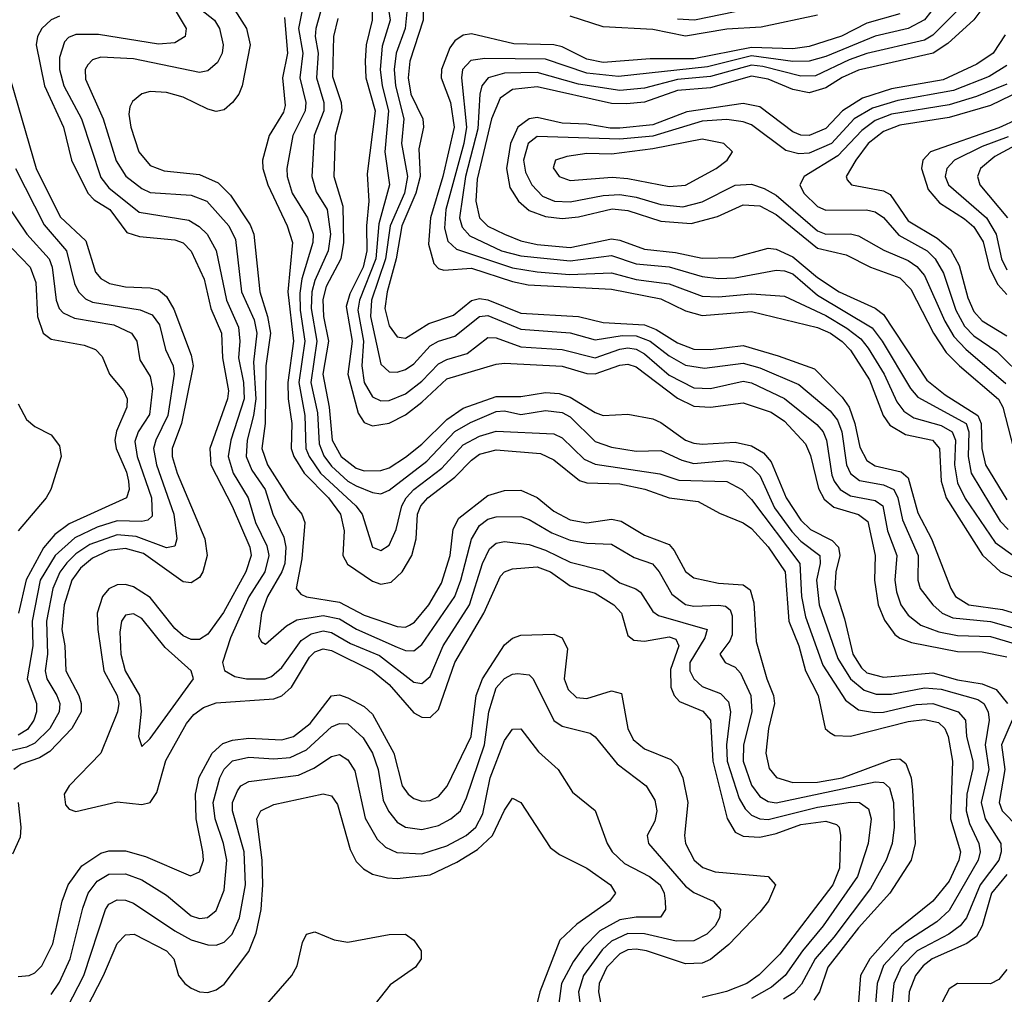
# Model space of a CAD drawing. Header units: inches. Extents: x 990535 to 1117859, y 769386 to 892122.
# Tile 735 of 1056: x 1063653 to 1066044, y 845364 to 847731. Entities that reach past the tile are written whole.
import ezdxf

# ---------------------------------------------------------------- set-up
doc = ezdxf.new("R2010")
doc.units = ezdxf.units.IN
doc.header["$MEASUREMENT"] = 0
doc.layers.add('B0864', color=7, linetype='Continuous')

msp = doc.modelspace()

# ---------------------------------------------------------------- linework, layer by layer
at = {"layer": 'B0864', "color": 5}
for points, elevation in [([(1064537.1, 847830), (1064552.5, 847730), (1064533.3, 847666.7), (1064528.3, 847610), (1064533.3, 847570), (1064548.7, 847510), (1064540.2, 847410), (1064550.9, 847330), (1064525.1, 847234.9), (1064517.6, 847150), (1064478.1, 847050), (1064474.6, 847025.4), (1064488.2, 846950), (1064484, 846890), (1064489.8, 846850), (1064510, 846815.3), (1064530, 846805.6), (1064550, 846806.3), (1064590, 846822.1), (1064630, 846853.5), (1064670, 846895.1), (1064690, 846905.9), (1064739.5, 846920.5), (1064790, 846959.5), (1064810, 846958.3), (1064870, 846936.9), (1064970, 846930), (1065050, 846909.6), (1065110, 846930.9), (1065130, 846934.3), (1065150, 846931.2), (1065170, 846919.8), (1065230, 846867.5), (1065290, 846837.2), (1065330, 846835.4), (1065410, 846853.3), (1065430, 846848.8), (1065510, 846811.4), (1065588.2, 846748.2), (1065603.7, 846730), (1065611.8, 846710), (1065625.2, 846625.2), (1065630.3, 846610), (1065645.1, 846590), (1065670, 846574.7), (1065730, 846563.3), (1065748.7, 846550), (1065759.8, 846490), (1065782.7, 846430), (1065778.1, 846370), (1065781.5, 846341.5), (1065792.4, 846310), (1065810, 846285.2), (1065840.7, 846260.7), (1065884.6, 846244.6), (1065930, 846235.7), (1066010, 846233.4), (1066089.5, 846209.5)], 2940), ([(1065896.2, 847790), (1065849.5, 847730.5), (1065810.2, 847709.8), (1065730, 847691.1), (1065610, 847642), (1065569.9, 847630.1), (1065530.2, 847629.8), (1065430, 847643.4), (1065323.4, 847616.6), (1065107.2, 847592.8), (1065030, 847601.1), (1064930, 847635.3), (1064782.9, 847637.1), (1064748.2, 847631.8), (1064728, 847610), (1064726, 847590), (1064738.4, 847470), (1064731.5, 847430), (1064688.1, 847270), (1064684.5, 847224.5), (1064693, 847193), (1064713.6, 847173.6), (1064850, 847128.7), (1064910, 847118.5), (1064987.7, 847112.3), (1065090, 847116.6), (1065150, 847100.1), (1065229.7, 847089.7), (1065310, 847059.4), (1065350, 847058.3), (1065430, 847065.2), (1065510, 847059.4), (1065610, 847012.4), (1065661.7, 846981.7), (1065695.7, 846955.7), (1065713.4, 846933.4), (1065752, 846870), (1065782.9, 846802.9), (1065799.9, 846779.9), (1065823.9, 846763.9), (1065890, 846745.3), (1065917.1, 846730), (1065925, 846710), (1065922.6, 846650), (1065930, 846606.2), (1065948.3, 846568.3), (1066021.1, 846461.1), (1066070, 846426.8)], 3040), ([(1064070, 847774.5), (1064126.3, 847730), (1064138.7, 847710), (1064147.4, 847670), (1064144.9, 847650), (1064133.3, 847626.7), (1064110, 847607.2), (1064090, 847602.4), (1063930, 847635.9), (1063850, 847640.3), (1063830, 847633.7), (1063818.5, 847621.5), (1063812.4, 847610), (1063813.2, 847586.8), (1063856.3, 847490), (1063888, 847388), (1063910.9, 847350.9), (1063950, 847321), (1063970, 847311.5), (1064070, 847304.9), (1064107.3, 847290), (1064161.1, 847230), (1064177.4, 847197.4), (1064192.1, 847070), (1064222.4, 847002.4), (1064229.4, 846970), (1064220.8, 846899.2), (1064226.5, 846810), (1064221.2, 846770), (1064205.3, 846710), (1064203.5, 846670), (1064217.3, 846637.3), (1064249.3, 846590), (1064268.1, 846530), (1064294.5, 846474.5), (1064299.5, 846450), (1064296.7, 846410), (1064289.9, 846390.1), (1064255, 846330), (1064240.7, 846290), (1064232.8, 846232.8), (1064240.3, 846220.3), (1064250, 846214.2), (1064300.9, 846259.1), (1064326.5, 846273.5), (1064390, 846284.1), (1064430, 846276), (1064470.9, 846250.9), (1064570, 846207.5), (1064590, 846199.2), (1064610, 846198.6), (1064630, 846213.3), (1064709.7, 846330), (1064724.6, 846370), (1064750.5, 846469.5), (1064770, 846503), (1064790, 846517.9), (1064810, 846524), (1064870, 846524.1), (1064890, 846517.4), (1064944.9, 846484.9), (1064990, 846467), (1065030, 846459.4), (1065090, 846457.5), (1065144.8, 846424.8), (1065189.2, 846409.2), (1065206, 846390), (1065236.2, 846336.2), (1065270, 846311), (1065290, 846307.1), (1065350, 846309), (1065366.5, 846306.5), (1065377.9, 846297.9), (1065383.3, 846283.3), (1065382.7, 846237.3), (1065377.3, 846222.7), (1065352.8, 846190), (1065366, 846170), (1065390, 846158.5), (1065403.6, 846143.6), (1065428.1, 846090), (1065430.6, 846050), (1065410.3, 845970), (1065409.6, 845930.4), (1065430, 845871.6), (1065450, 845844.4), (1065470, 845832.2), (1065490, 845829.1), (1065730, 845880.3), (1065750, 845878.8), (1065765.1, 845865.1), (1065774.5, 845830), (1065776.3, 845770), (1065771.7, 845730), (1065757, 845690), (1065719.1, 845620.9), (1065630, 845502.5), (1065584.7, 845450), (1065551.6, 845388.4), (1065532.3, 845367.7), (1065507.5, 845352.5)], 2760), ([(1064170, 847763.1), (1064203.7, 847710), (1064213.2, 847670), (1064193.2, 847570), (1064185, 847550), (1064169.6, 847530), (1064150, 847511.8), (1064130, 847508.3), (1064110, 847513.5), (1064050, 847542.7), (1064010, 847554.1), (1063970, 847557), (1063950, 847550.7), (1063927.4, 847532.6), (1063920.9, 847519.1), (1063918.4, 847501.6), (1063923.2, 847470), (1063942.9, 847410), (1063970, 847376.9), (1064003.8, 847363.8), (1064090, 847355.2), (1064135.1, 847335.1), (1064164.8, 847304.8), (1064212.5, 847232.5), (1064221.8, 847210), (1064236.2, 847070), (1064255.3, 847010), (1064262.2, 846970), (1064250.7, 846890), (1064249.6, 846750.4), (1064241.4, 846690), (1064254.8, 846650), (1064307.7, 846567.7), (1064338.5, 846530), (1064345.6, 846510), (1064338.1, 846421.9), (1064324.9, 846350), (1064335.7, 846335.7), (1064349.3, 846329.3), (1064430, 846316.8), (1064490, 846284.5), (1064570, 846257.1), (1064590, 846256.1), (1064599.6, 846260.4), (1064612, 846268), (1064646.8, 846310), (1064677.6, 846362.4), (1064698.6, 846430), (1064706, 846494), (1064719.2, 846520.8), (1064790, 846575.4), (1064830, 846587.9), (1064870, 846588.5), (1064910, 846570.7), (1064950, 846537.3), (1064990, 846516.6), (1065030, 846509.1), (1065090, 846517.6), (1065113.3, 846513.3), (1065170, 846479.2), (1065230, 846456.7), (1065242.3, 846442.3), (1065270, 846390.7), (1065290, 846375.9), (1065350, 846362.3), (1065410, 846358.5), (1065426.4, 846346.4), (1065435.2, 846315.2), (1065441.2, 846221.2), (1065467.2, 846130), (1065483.5, 846090), (1065485.4, 846070), (1065471.1, 846010), (1065464.4, 845950), (1065472.7, 845912.7), (1065490.4, 845890.4), (1065530, 845878.5), (1065590, 845879.1), (1065650.1, 845890.1), (1065770, 845934.7), (1065790, 845935.8), (1065804.4, 845924.4), (1065817.5, 845890), (1065820.5, 845860.5), (1065827, 845730), (1065817.5, 845690), (1065765.4, 845610), (1065690, 845525.2), (1065615.3, 845430), (1065594.8, 845370), (1065581, 845350)], 2780), ([(1064633.3, 847770), (1064632.5, 847730), (1064600.4, 847630), (1064596.3, 847590), (1064603.2, 847550), (1064631.9, 847490), (1064633.6, 847470), (1064622.7, 847417.3), (1064625.4, 847350), (1064615, 847310), (1064581.3, 847230), (1064567.7, 847150), (1064545.2, 847070), (1064539.5, 847030), (1064550, 846987.9), (1064570, 846960.6), (1064579.1, 846959.1), (1064590, 846957.7), (1064646.7, 846993.3), (1064706.4, 847013.6), (1064750, 847048.8), (1064770, 847054.2), (1064790, 847050.7), (1064870, 847018.3), (1065010, 847010.4), (1065070, 846995.7), (1065170, 846989.9), (1065198.8, 846978.8), (1065250, 846946.1), (1065290, 846931.1), (1065330, 846930), (1065410, 846939.7), (1065494.9, 846914.9), (1065582.7, 846882.7), (1065650, 846814.2), (1065666.6, 846790), (1065680.5, 846750), (1065692.7, 846692.7), (1065710, 846660.3), (1065730, 846647.6), (1065792.9, 846632.9), (1065810, 846618.3), (1065833.6, 846533.6), (1065866.9, 846470), (1065913.5, 846350), (1065925.3, 846330), (1065957.4, 846310), (1066039, 846299), (1066110, 846276.8)], 2980), ([(1063750, 847739.3), (1063729.7, 847730.3), (1063707.2, 847710), (1063697, 847690), (1063693.7, 847670), (1063713.8, 847570), (1063759.6, 847470), (1063778.8, 847390), (1063818.8, 847310), (1063833.9, 847293.9), (1063872.3, 847270), (1063913.8, 847213.8), (1063944.5, 847204.5), (1064030, 847196.6), (1064050, 847188.8), (1064070, 847168.9), (1064101, 847101), (1064117.6, 847030), (1064143.1, 846970), (1064146.1, 846910), (1064159.9, 846830), (1064158.2, 846810), (1064115.1, 846690), (1064117.2, 846650), (1064169.2, 846549.2), (1064212.2, 846450), (1064215.2, 846430), (1064202.1, 846390), (1064148.3, 846291.7), (1064110, 846238.9), (1064090, 846225.7), (1064070, 846225.6), (1064050, 846234.5), (1064030, 846252.6), (1063970, 846327.6), (1063930, 846353.6), (1063910, 846359.2), (1063890, 846358.2), (1063870, 846348.6), (1063854.6, 846330), (1063841.1, 846290), (1063842.7, 846250), (1063857.8, 846150), (1063890.1, 846090), (1063894.1, 846070), (1063891.1, 846050), (1063850, 845950), (1063773.3, 845870), (1063761.6, 845850), (1063764.3, 845824.3), (1063773.4, 845813.4), (1063790, 845808.3), (1063890, 845831.4), (1063950, 845824.7), (1063970, 845829.6), (1063986.1, 845853.9), (1064007.8, 845932.2), (1064058.5, 846021.5), (1064076.1, 846043.9), (1064099.4, 846060.6), (1064130, 846072.3), (1064270, 846081.4), (1064290, 846088.9), (1064313.4, 846110), (1064357.3, 846182.7), (1064370, 846195.5), (1064390, 846203), (1064410, 846198.7), (1064510, 846149.6), (1064550, 846116.2), (1064610, 846047.9), (1064630, 846036.9), (1064650, 846036), (1064670, 846055.6), (1064709.7, 846170), (1064780.3, 846290), (1064820.4, 846379.6), (1064830, 846390.1), (1064850, 846397.6), (1064910, 846402.1), (1064941.7, 846390), (1064990, 846355.9), (1065050, 846338.3), (1065095.5, 846310), (1065114.1, 846290), (1065130, 846235.5), (1065144.5, 846224.5), (1065170, 846221.8), (1065230, 846232), (1065246.2, 846226.2), (1065253.5, 846210), (1065233, 846153), (1065234, 846110), (1065241.8, 846090), (1065255.4, 846075.4), (1065311.8, 846051.8), (1065330.2, 846030.2), (1065336.1, 845930), (1065370.9, 845790.9), (1065390, 845757.8), (1065410, 845748.1), (1065450, 845746), (1065490, 845754.8), (1065550, 845776.2), (1065610, 845784.6), (1065636.4, 845776.4), (1065642.6, 845770), (1065645.7, 845750), (1065643.8, 845670), (1065627.3, 845630), (1065498.6, 845461.4), (1065448.3, 845411.7), (1065418.3, 845390), (1065369.4, 845370.6), (1065310, 845356.3)], 2720), ([(1064033.6, 847750), (1064057.4, 847710), (1064055.3, 847690), (1064030, 847674.5), (1063990, 847671.8), (1063844.8, 847695.2), (1063790, 847694.9), (1063772.1, 847687.9), (1063762.4, 847677.6), (1063750, 847639.3), (1063750.3, 847610), (1063760.8, 847570), (1063803.2, 847490), (1063850, 847347.4), (1063870, 847322.5), (1063943.6, 847263.6), (1064064.1, 847244.1), (1064088.9, 847228.9), (1064108.3, 847210), (1064130.7, 847170.7), (1064155.7, 847050), (1064184.5, 846984.5), (1064188.1, 846950), (1064184.2, 846910), (1064196.6, 846850), (1064198.6, 846810), (1064165.8, 846710), (1064159.2, 846670), (1064171.8, 846630), (1064208.1, 846570), (1064225.7, 846510), (1064253.6, 846453.6), (1064258.3, 846430), (1064248.3, 846390), (1064210, 846329.5), (1064165.3, 846230), (1064146.1, 846170), (1064150.6, 846150.6), (1064176, 846136), (1064203.8, 846130), (1064249.4, 846130), (1064264.5, 846135.5), (1064290, 846157.8), (1064336.7, 846223.3), (1064360.8, 846239.2), (1064390, 846246.4), (1064410, 846242.8), (1064456.1, 846216.1), (1064526.7, 846186.7), (1064610, 846122.4), (1064630, 846118.6), (1064650, 846135.6), (1064681.3, 846210), (1064745.6, 846310), (1064776.5, 846410), (1064793.8, 846446.2), (1064810, 846459.9), (1064830, 846463.8), (1064890, 846456.6), (1064930, 846442.8), (1064990, 846413.4), (1065070, 846393.7), (1065110, 846363.4), (1065149.2, 846349.2), (1065160.6, 846340.6), (1065190, 846294.1), (1065203.9, 846283.9), (1065322.2, 846250), (1065316.5, 846230), (1065280.5, 846170), (1065280.6, 846150), (1065290.1, 846130), (1065310, 846111.6), (1065354.6, 846094.6), (1065374, 846074), (1065378.7, 846050), (1065369.3, 845970), (1065371, 845930), (1065400, 845840), (1065414.4, 845814.4), (1065430, 845799.3), (1065450, 845790.3), (1065470, 845788.3), (1065590, 845818.2), (1065670.6, 845830.6), (1065692.3, 845830), (1065714.2, 845814.2), (1065720.1, 845790), (1065713.2, 845730), (1065687.6, 845650), (1065603.5, 845530), (1065553.4, 845470), (1065511.8, 845410), (1065478.8, 845381.2), (1065430, 845354)], 2740), ([(1064296.3, 847736.3), (1064303.9, 847650), (1064291.7, 847590), (1064297.7, 847522.3), (1064293.8, 847506.2), (1064259.3, 847450), (1064242.6, 847390), (1064243.7, 847370), (1064255.9, 847330), (1064302.8, 847230), (1064315.8, 847190), (1064304.5, 847070), (1064318.3, 846950), (1064304.5, 846850), (1064304.9, 846810), (1064314.2, 846750), (1064312.5, 846690), (1064318.7, 846670), (1064344.2, 846630), (1064402.7, 846570), (1064431.8, 846530), (1064441.3, 846490), (1064438.2, 846430), (1064448.8, 846408.8), (1064510, 846367.1), (1064530, 846360.5), (1064555, 846365), (1064582.2, 846390), (1064605.2, 846430), (1064615.8, 846470), (1064619.2, 846530), (1064627.1, 846550), (1064644.1, 846570), (1064710, 846620.4), (1064750, 846661.3), (1064770, 846675.6), (1064810, 846686.5), (1064917.5, 846677.5), (1064950, 846662.4), (1065012.1, 846612.1), (1065030, 846606.4), (1065110, 846604), (1065170.7, 846590.7), (1065230, 846569.8), (1065300.7, 846560.7), (1065352.2, 846532.2), (1065410, 846509.1), (1065430, 846495), (1065470, 846450.7), (1065511.5, 846390), (1065520.2, 846270), (1065544.9, 846210), (1065560.8, 846150), (1065591.4, 846090), (1065609.1, 846010), (1065619.8, 845999.8), (1065632.4, 845992.4), (1065670, 845991), (1065810, 846026.9), (1065850, 846031.3), (1065883.8, 846023.8), (1065899.3, 846010), (1065907.1, 845990), (1065917.8, 845930), (1065913, 845790), (1065937.1, 845710), (1065933.4, 845690), (1065910, 845639), (1065870, 845589.9), (1065770, 845509.7), (1065717.3, 845450), (1065694.5, 845410), (1065690, 845345.8)], 2820), ([(1064338.7, 847750), (1064330.6, 847710), (1064340.6, 847650), (1064333.4, 847590), (1064348.1, 847530), (1064346.5, 847510), (1064316.2, 847450), (1064302.1, 847370), (1064303.1, 847350), (1064314.9, 847310), (1064351.7, 847250), (1064365.6, 847210), (1064365, 847190), (1064338.7, 847101.3), (1064333.3, 847066.7), (1064334.5, 847025.5), (1064345.7, 846950), (1064331.3, 846850), (1064345.2, 846770), (1064348.1, 846690), (1064356.1, 846670), (1064383.9, 846630), (1064469.8, 846550), (1064484.8, 846530), (1064510, 846450.2), (1064530, 846441.9), (1064550, 846455.2), (1064567.2, 846492.8), (1064581, 846550), (1064591.7, 846570), (1064609.9, 846590), (1064678.5, 846641.5), (1064730, 846698.7), (1064770, 846719.5), (1064810, 846731.4), (1064950, 846725.1), (1064970, 846715.7), (1065024, 846664), (1065050, 846651.3), (1065207.7, 846627.7), (1065253.1, 846613.1), (1065370, 846609.1), (1065406.6, 846590), (1065430, 846565.4), (1065547, 846410), (1065551.3, 846330), (1065561.1, 846281.1), (1065603.1, 846163.1), (1065658.3, 846078.3), (1065690, 846055.2), (1065728.5, 846048.5), (1065750, 846049.4), (1065830, 846067.8), (1065870, 846070.6), (1065931.6, 846050), (1065949.4, 846030), (1065952.2, 845990), (1065967.3, 845930), (1065967.5, 845912.5), (1065952.5, 845850), (1065951, 845810), (1065958.9, 845778.9), (1065981.7, 845730), (1065985.3, 845710), (1065980.5, 845690), (1065910, 845567.6), (1065879.7, 845540.3), (1065802.1, 845490), (1065750, 845434.2), (1065734.6, 845390), (1065729.8, 845330)], 2840), ([(1064383.8, 847750), (1064372, 847710), (1064370.7, 847690), (1064378.2, 847650), (1064373.9, 847590), (1064391.9, 847530), (1064391.8, 847510), (1064368.5, 847450), (1064362.4, 847350), (1064373.3, 847313.3), (1064400, 847270), (1064407.8, 847210), (1064402.2, 847170), (1064370, 847097.6), (1064362.4, 847070), (1064361, 847030), (1064374.5, 846950), (1064360, 846850), (1064376.2, 846776.2), (1064380.7, 846700.7), (1064392, 846672), (1064410, 846647), (1064450, 846610.5), (1064470, 846598.8), (1064510, 846582.6), (1064530, 846579.6), (1064550, 846588.3), (1064641.5, 846658.5), (1064710, 846730.7), (1064747.5, 846752.5), (1064810, 846779.2), (1064830, 846781.5), (1064870, 846772.5), (1064930, 846782.1), (1064970, 846777.2), (1064990, 846766.7), (1065050, 846707), (1065090, 846692.6), (1065150, 846683), (1065210, 846684.4), (1065260.9, 846660.9), (1065290, 846653.2), (1065370, 846660.6), (1065410, 846654.7), (1065430, 846644.5), (1065450, 846623.8), (1065485.9, 846545.9), (1065528.1, 846488.1), (1065550, 846464.5), (1065595.4, 846430), (1065597, 846410), (1065588, 846370), (1065594.4, 846310), (1065639.7, 846179.7), (1065670.3, 846130), (1065703.1, 846103.1), (1065732.6, 846092.6), (1065770, 846092.7), (1065850, 846108.3), (1065890, 846104.8), (1065979.7, 846079.7), (1065994.2, 846070), (1066004.6, 846050), (1066006.6, 846030), (1065996.9, 845970), (1066005.9, 845910), (1065987.6, 845830), (1065997.4, 845790), (1066035, 845730), (1066035.6, 845710), (1066030, 845690), (1065984.7, 845630), (1065951.7, 845550), (1065936.8, 845530), (1065908.9, 845510), (1065832.2, 845470), (1065793.2, 845430), (1065775.2, 845390), (1065767.6, 845310)], 2860), ([(1064509.4, 847750), (1064508.8, 847730), (1064494.4, 847670), (1064491.9, 847630), (1064493.7, 847590), (1064516.2, 847510), (1064496.7, 847356.7), (1064501.2, 847290), (1064495.2, 847230), (1064495.9, 847170), (1064487.4, 847130), (1064454.7, 847065.3), (1064445.6, 847034.4), (1064460.6, 846950), (1064450.2, 846870), (1064475.2, 846775.2), (1064490, 846752.6), (1064510, 846744.9), (1064550, 846751.4), (1064590, 846771), (1064630, 846801.8), (1064690, 846858.7), (1064810, 846894.6), (1064830, 846896.6), (1064970, 846889.3), (1065030, 846871.9), (1065050, 846870.6), (1065110, 846891.9), (1065130, 846894.2), (1065150, 846888.2), (1065250, 846812.2), (1065290, 846792.7), (1065330, 846789.8), (1065410, 846800.3), (1065477.7, 846777.7), (1065510, 846756.4), (1065560.8, 846700.8), (1065573, 846673), (1065592.4, 846592.4), (1065606.7, 846566.7), (1065630, 846547.3), (1065690, 846529), (1065712, 846512), (1065730.3, 846430), (1065728.6, 846370), (1065737.3, 846310), (1065752.7, 846272.7), (1065778, 846238), (1065790, 846228.9), (1065818.5, 846218.5), (1065930, 846196.7), (1065990, 846195.5), (1066050, 846183.7)], 2920), ([(1064592.9, 847750), (1064589.2, 847710), (1064567.4, 847650), (1064562.5, 847610), (1064565.4, 847570), (1064586.2, 847490), (1064579.9, 847430), (1064595, 847350), (1064587.8, 847310), (1064552.6, 847230), (1064541.5, 847150), (1064507.1, 847050), (1064505, 847010), (1064530, 846894.3), (1064550, 846876), (1064570, 846874.8), (1064590, 846881.3), (1064610, 846895.2), (1064650, 846939), (1064670, 846950.3), (1064710, 846962.3), (1064770, 847009.8), (1064790, 847012.8), (1064870, 846979.3), (1064990, 846970.9), (1065050, 846953.8), (1065116.1, 846963.9), (1065150, 846963.3), (1065184.3, 846950), (1065230, 846914.5), (1065270, 846892.4), (1065315.6, 846884.4), (1065410, 846896.7), (1065450, 846885.5), (1065545.2, 846845.2), (1065621, 846781), (1065638.7, 846758.7), (1065649.2, 846730), (1065660.9, 846650), (1065670, 846628.7), (1065691.7, 846611.7), (1065750, 846601.5), (1065775.5, 846590), (1065785.5, 846570), (1065796.3, 846516.3), (1065834.1, 846430), (1065833.9, 846370), (1065839.5, 846350), (1065869.7, 846310), (1065893, 846290), (1065918.7, 846278.7), (1066010, 846269.7), (1066090, 846246.5)], 2960), ([(1065790, 847745.1), (1065710, 847722.6), (1065648.7, 847691.3), (1065570, 847665.8), (1065530, 847660.5), (1065430, 847663.3), (1065290, 847636.2), (1065184, 847636), (1065070, 847627.1), (1065030, 847634.8), (1064970, 847665.3), (1064950, 847670), (1064852.8, 847672.8), (1064750, 847697), (1064730, 847693.7), (1064710, 847679.5), (1064697.4, 847662.6), (1064677, 847610), (1064676.9, 847590), (1064698.9, 847530), (1064708.1, 847470), (1064680.9, 847350), (1064650.9, 847250), (1064645.9, 847185.9), (1064658.8, 847138.8), (1064670, 847126.4), (1064683.1, 847123.1), (1064750, 847127.9), (1064850, 847094.8), (1064887.5, 847087.5), (1065090, 847076.7), (1065210, 847053.1), (1065270, 847024.1), (1065310, 847012.9), (1065430, 847022.3), (1065590, 846983.2), (1065621.6, 846970), (1065650, 846949.5), (1065670, 846928.7), (1065716.1, 846856.1), (1065749.8, 846770), (1065766, 846746), (1065803.4, 846723.4), (1065869.6, 846709.6), (1065886.6, 846690), (1065890.5, 846610.5), (1065902.5, 846570), (1065990.5, 846430.5), (1066034.5, 846390), (1066170, 846331.6)], 3020), ([(1065930, 847753), (1065870, 847693.1), (1065850, 847681.6), (1065710, 847648.8), (1065666.6, 847633.4), (1065585.6, 847594.4), (1065550, 847594.1), (1065457.7, 847617.7), (1065430, 847620.7), (1065330, 847592.7), (1065250, 847585.8), (1065170, 847564.9), (1065110, 847558.8), (1065010, 847574.5), (1064910, 847602.4), (1064830, 847600.8), (1064790.7, 847590), (1064774.9, 847570), (1064770.3, 847550), (1064765.9, 847465.9), (1064735.8, 847350), (1064721.4, 847250), (1064727.2, 847227.2), (1064746.1, 847206.1), (1064823.4, 847170), (1064870, 847157.7), (1064990, 847145.6), (1065090, 847158.4), (1065150, 847138.3), (1065230, 847130.8), (1065310, 847107.2), (1065350, 847102.8), (1065390, 847104), (1065490, 847122.8), (1065510, 847121.5), (1065530, 847113.5), (1065590, 847062.3), (1065722.5, 846982.5), (1065747.4, 846950), (1065815.7, 846835.7), (1065833.9, 846813.9), (1065950.7, 846750.7), (1065957.6, 846730), (1065956.2, 846670), (1065963.1, 846630), (1066033.3, 846513.3), (1066053.3, 846493.3)], 3060), ([(1065986.6, 847753.4), (1065969.7, 847730.3), (1065906.7, 847673.3), (1065870.6, 847649.4), (1065690, 847608.4), (1065650, 847590.7), (1065610, 847565.8), (1065570, 847553.4), (1065530, 847561.5), (1065470, 847586.5), (1065430, 847593.5), (1065330, 847565.9), (1065250, 847559.2), (1065170, 847531), (1065126.8, 847526.8), (1065090, 847527.1), (1064910, 847567.7), (1064850, 847561.9), (1064819.9, 847540.1), (1064798.8, 847490), (1064763.9, 847343.9), (1064761.1, 847290), (1064770, 847249.7), (1064789.9, 847229.9), (1064830.6, 847210), (1064870, 847193.9), (1064910, 847185.3), (1064990, 847178), (1065090, 847198.5), (1065110, 847195.8), (1065170, 847173.6), (1065245.8, 847165.8), (1065310, 847152), (1065386.9, 847153.1), (1065470, 847175.8), (1065490, 847173.8), (1065530, 847155.5), (1065590, 847104.9), (1065642.7, 847070), (1065730, 847030.8), (1065750, 847014.8), (1065855.4, 846855.4), (1065900.1, 846820.1), (1065979, 846770), (1065987.2, 846750), (1065989.4, 846689.4), (1065997.8, 846650), (1066050, 846564.7)], 3080), ([(1065590, 847741.8), (1065453.1, 847713.1), (1065370, 847708.3), (1065270, 847691.1), (1065190, 847706.9), (1065070, 847713.4), (1064990, 847739.9)], 2980), ([(1065390, 847750.4), (1065291.8, 847730), (1065250, 847732.2)], 2960), ([(1064425.7, 847734.3), (1064415, 847690), (1064412.7, 847592.7), (1064433.9, 847530), (1064435.8, 847510), (1064419.2, 847450), (1064415.8, 847350), (1064437.9, 847277.9), (1064439.6, 847190), (1064432.6, 847150), (1064397.2, 847082.8), (1064388.9, 847051.1), (1064390.8, 847010), (1064403.2, 846950), (1064388.9, 846870), (1064404.6, 846790), (1064411.8, 846710), (1064433.9, 846670), (1064470, 846642), (1064490, 846635.3), (1064530, 846635.8), (1064550, 846642.9), (1064590, 846668.2), (1064630, 846700.5), (1064690, 846759.9), (1064730, 846787.6), (1064810, 846815.9), (1064870, 846815.9), (1064930, 846825.6), (1064962.8, 846822.8), (1064990, 846814.1), (1065050, 846776.7), (1065070, 846769.7), (1065130, 846773), (1065190, 846761.7), (1065210, 846752.8), (1065270, 846710), (1065290, 846702.3), (1065310, 846699.8), (1065390, 846705.2), (1065430, 846696.5), (1065459.2, 846679.2), (1065477.6, 846657.6), (1065514, 846570), (1065550, 846515.4), (1065573.3, 846493.3), (1065625.9, 846465.9), (1065641.2, 846450), (1065644.2, 846430), (1065634.6, 846390), (1065632.5, 846350), (1065656, 846276), (1065676.1, 846190), (1065696.8, 846156.8), (1065710, 846145.1), (1065750, 846134), (1065870, 846144.6), (1065930, 846127.9), (1065990, 846117.9), (1066024.2, 846104.2), (1066051.6, 846070)], 2880), ([(1066046, 847694), (1066016.5, 847650), (1065977.2, 847622.8), (1065895, 847585), (1065770, 847562.8), (1065699.6, 847540.4), (1065650.6, 847510), (1065610, 847466.6), (1065570, 847449.5), (1065550, 847450.5), (1065530, 847458.9), (1065450, 847519), (1065410, 847527.8), (1065272.9, 847507.1), (1065190, 847475.6), (1065110, 847467.3), (1065087.2, 847467.2), (1065030, 847477.7), (1064970, 847479.8), (1064910, 847493.6), (1064890, 847490.4), (1064863, 847470), (1064845, 847430), (1064835.4, 847370), (1064843.3, 847323.3), (1064863.9, 847290), (1064890, 847267.9), (1064930, 847253), (1064970, 847248.4), (1065010, 847252.2), (1065092, 847272), (1065130, 847267.4), (1065210, 847241.9), (1065283.8, 847236.2), (1065347.1, 847252.9), (1065410, 847281.6), (1065450, 847278.7), (1065490, 847258.2), (1065590, 847176.2), (1065659.6, 847159.6), (1065718.9, 847130), (1065790, 847103.9), (1065816.4, 847076.4), (1065871.4, 846970), (1065902.7, 846922.7), (1065934.9, 846890), (1066029.8, 846809.8), (1066039.9, 846790), (1066065.8, 846690)], 3120), ([(1066050, 847619.4), (1066007.2, 847592.8), (1065920.6, 847559.4), (1065785.1, 847534.9), (1065723.6, 847516.4), (1065679.4, 847490), (1065624.1, 847430), (1065570, 847406.6), (1065545.2, 847405.2), (1065513.2, 847413.2), (1065430, 847475.4), (1065410, 847483.2), (1065370, 847488.3), (1065310, 847484.5), (1065190, 847447.8), (1065110, 847440.6), (1064910, 847447.5), (1064887.5, 847430), (1064876.1, 847390), (1064881.1, 847361.1), (1064897, 847330), (1064922.8, 847302.8), (1064952, 847290), (1064990, 847288.6), (1065070, 847304.4), (1065110, 847306.3), (1065150, 847300.2), (1065210, 847282.3), (1065263.3, 847276.7), (1065310, 847288.3), (1065390, 847329.2), (1065430, 847331.4), (1065461, 847321), (1065490, 847304.6), (1065590, 847218.1), (1065610, 847210.3), (1065670, 847210.9), (1065690, 847205.9), (1065750.9, 847170.9), (1065810, 847145.9), (1065831.3, 847131.3), (1065849.9, 847109.9), (1065899, 846999), (1065921.3, 846961.3), (1065950, 846930.6), (1066047.7, 846847.7)], 3140), ([(1063623.8, 847610), (1063693.7, 847370), (1063751.9, 847251.9), (1063814.2, 847194.2), (1063837.8, 847117.8), (1063850, 847102.7), (1063871.3, 847090), (1063910, 847082.1), (1063970, 847080.2), (1063990, 847075.1), (1064010, 847058.9), (1064027.9, 847027.9), (1064070, 846915.9), (1064074.9, 846890), (1064046.5, 846750), (1064023.2, 846690), (1064023.5, 846670), (1064035.5, 846630), (1064102.6, 846470), (1064108.8, 846430), (1064097.9, 846390), (1064090, 846376.6), (1064070, 846363.3), (1064050, 846365.8), (1063954.3, 846434.3), (1063910, 846446.8), (1063870, 846441.5), (1063830, 846423.4), (1063800.8, 846399.2), (1063780, 846370), (1063761.5, 846310), (1063755.4, 846250), (1063762.8, 846210), (1063765.5, 846150), (1063796.8, 846090), (1063803, 846070), (1063802.3, 846050), (1063780.2, 846010), (1063726.5, 845953.5), (1063701.5, 845938.5), (1063657.1, 845922.9), (1063639.2, 845910)], 2680), ([(1066050, 847574.1), (1065975.7, 847544.3), (1065910, 847524.4), (1065770, 847501.7), (1065730, 847486), (1065697.7, 847462.3), (1065639.8, 847400.2), (1065557.6, 847350), (1065547.5, 847330), (1065556.6, 847310), (1065590, 847277.7), (1065610, 847268.8), (1065708.9, 847268.9), (1065730, 847264.8), (1065750, 847250.9), (1065787.5, 847207.5), (1065856.4, 847170), (1065875.5, 847150), (1065895.7, 847115.7), (1065925.9, 847025.9), (1065946.7, 846986.7), (1065970, 846963.5), (1066025.4, 846925.4), (1066095.5, 846855.5)], 3160), ([(1066108.9, 847570), (1066010, 847522.8), (1065910, 847493.8), (1065790, 847474.7), (1065750, 847459.7), (1065713.5, 847430), (1065682.9, 847390), (1065659.6, 847350), (1065662.5, 847342.5), (1065672.7, 847330), (1065750, 847315.5), (1065766.4, 847306.4), (1065810, 847242.9), (1065880.7, 847200.7), (1065912.7, 847172.7), (1065934.4, 847134.4), (1065955.4, 847055.4), (1065970, 847022), (1065990, 846999.5), (1066050, 846963.6)], 3180), ([(1066168.8, 847531.2), (1066030, 847468.3), (1065864.2, 847410), (1065846.1, 847390), (1065842.6, 847370), (1065858.4, 847318.4), (1065886.1, 847286.1), (1065947.3, 847247.3), (1065970, 847227.7), (1065991.9, 847191.9), (1066007.9, 847127.9), (1066028.1, 847088.1), (1066050, 847063.8)], 3220), ([(1066130, 847458.1), (1066020.9, 847399.1), (1065985.5, 847370), (1065978.4, 847350), (1065984.4, 847330), (1066051.1, 847250)], 3260), ([(1066053.1, 847446.9), (1065990, 847423.2), (1065923.1, 847390), (1065903.8, 847370), (1065900.4, 847350), (1065908.1, 847330), (1066000, 847250), (1066024, 847210), (1066036.5, 847150), (1066050, 847123.4)], 3240), ([(1063643.2, 847370), (1063712.5, 847232.5), (1063767.1, 847170), (1063786.1, 847090), (1063796, 847070), (1063812.8, 847052.8), (1063830, 847044.7), (1063946.1, 847026.1), (1063974.6, 847014.6), (1063992.9, 846990), (1064007, 846930), (1064025.8, 846890), (1064028.5, 846870), (1064012.8, 846770), (1063983.5, 846710), (1063978.5, 846690), (1063985.9, 846650), (1064027.6, 846530), (1064034.5, 846470), (1064030, 846452.6), (1064010, 846448.6), (1063936, 846476), (1063890, 846479.6), (1063823.9, 846456.1), (1063790, 846434), (1063767.7, 846412.3), (1063751, 846389), (1063733.9, 846350), (1063718.6, 846270), (1063721.2, 846190), (1063715.6, 846150), (1063718.9, 846130), (1063743.6, 846090), (1063750.5, 846070.5), (1063748.9, 846050), (1063726.2, 846010), (1063690, 845973.9), (1063670, 845964.2), (1063608, 845950)], 2660), ([(1063622.4, 847282.4), (1063670.6, 847210), (1063724.9, 847150), (1063732.2, 847130), (1063741.8, 847050), (1063749.4, 847029.4), (1063759.3, 847019.3), (1063786.3, 847006.3), (1063882.2, 846990), (1063925.1, 846970), (1063937.5, 846950), (1063945.1, 846905.1), (1063970, 846864.1), (1063975.7, 846835.7), (1063968.2, 846771.8), (1063941.2, 846730), (1063933, 846707), (1063938.9, 846670), (1063973, 846570), (1063974.9, 846525.1), (1063964.3, 846515.7), (1063950, 846512.7), (1063890, 846514), (1063841.6, 846498.4), (1063787.6, 846472.4), (1063739.9, 846430), (1063703.4, 846370), (1063683.3, 846270), (1063685.2, 846210), (1063671.2, 846130), (1063693.9, 846070), (1063694.5, 846050), (1063687.8, 846030), (1063672.5, 846007.5), (1063650, 845993.3)], 2640), ([(1063635, 847175), (1063678.6, 847130), (1063692.4, 847092.4), (1063696.6, 847010), (1063710, 846969.6), (1063730, 846954.8), (1063810, 846940.5), (1063837.5, 846930), (1063853.3, 846913.3), (1063871.1, 846870), (1063905.2, 846830), (1063914.7, 846810), (1063913.8, 846790), (1063888.5, 846731.5), (1063884.6, 846710), (1063887.7, 846690), (1063912.4, 846632.4), (1063917.4, 846610), (1063918.8, 846590), (1063912.4, 846570), (1063773.7, 846506.3), (1063739, 846481), (1063711.3, 846448.7), (1063669.3, 846370.7), (1063650.9, 846290)], 2620), ([(1063650, 846798.3), (1063670, 846760.2), (1063690, 846743.2), (1063730, 846723.2), (1063750, 846696.5), (1063753.9, 846670), (1063728.8, 846590), (1063718, 846570), (1063649.6, 846490)], 2580), ([(1063650, 845406.9), (1063676.8, 845410), (1063690, 845416.1), (1063707.1, 845432.9), (1063733.6, 845486.4), (1063756.4, 845590), (1063770.8, 845630), (1063803.9, 845676.1), (1063850, 845706.7), (1063870, 845712.8), (1063910, 845712.1), (1063958.6, 845698.6), (1064068.2, 845651.8), (1064090, 845661.1), (1064099.2, 845690), (1064098.3, 845710), (1064081.9, 845790), (1064080.5, 845850), (1064088.9, 845891.1), (1064120.5, 845950), (1064146.7, 845973.3), (1064170, 845981.1), (1064210, 845986.1), (1064290, 845982.1), (1064318, 845990), (1064358.5, 846021.5), (1064410, 846088.8), (1064430, 846091.2), (1064450, 846083.8), (1064490, 846062.8), (1064510, 846044.1), (1064561.7, 845950), (1064582.1, 845870), (1064596.2, 845850), (1064610, 845839.4), (1064630, 845832.8), (1064650, 845834.4), (1064670, 845844.6), (1064690.8, 845869.2), (1064749, 845990), (1064761.8, 846090), (1064776.6, 846130), (1064830, 846212.8), (1064850, 846229.2), (1064870, 846236.4), (1064950, 846238.7), (1064970, 846229.4), (1064983, 846203), (1064975.2, 846130), (1064984.7, 846104.7), (1065005.2, 846085.2), (1065030, 846082.7), (1065090, 846101), (1065114.4, 846094.4), (1065129.7, 846010), (1065143, 845983), (1065170, 845960.5), (1065234.3, 845934.3), (1065250, 845918), (1065263.3, 845890), (1065275.4, 845830), (1065267, 845750), (1065269.4, 845730), (1065290.5, 845690), (1065311.8, 845671.8), (1065341.3, 845661.3), (1065470.1, 845650.1), (1065488.4, 845630), (1065470.9, 845590), (1065450, 845563.5), (1065375.2, 845484.8), (1065330, 845448.6), (1065310, 845440), (1065270, 845438.2), (1065175, 845470), (1065150, 845473.8), (1065130, 845471.8), (1065110, 845462.6), (1065078.4, 845430), (1065059.9, 845390), (1065058.8, 845370), (1065069.6, 845310)], 2680), ([(1063730, 845363.4), (1063750, 845393.3), (1063776.2, 845450), (1063806.4, 845573.6), (1063819.8, 845610), (1063841.4, 845638.6), (1063870, 845655.7), (1063910, 845656.3), (1063950, 845642), (1064010, 845605.1), (1064070, 845554.7), (1064090, 845548.2), (1064109.1, 845550.9), (1064130, 845567.9), (1064150, 845616.9), (1064156.5, 845690), (1064148.4, 845730), (1064127.9, 845790), (1064123.3, 845830), (1064139.3, 845890), (1064150, 845910.5), (1064170, 845931.1), (1064210, 845939.9), (1064270, 845935.6), (1064310, 845938.9), (1064350, 845957.6), (1064410, 846013.9), (1064430, 846022.1), (1064450, 846020.9), (1064487, 845987), (1064509.6, 845949.6), (1064523.3, 845910), (1064535.8, 845835.8), (1064548.8, 845808.8), (1064570, 845782.3), (1064590, 845769.7), (1064630, 845764.1), (1064670, 845774.4), (1064700.4, 845790), (1064723.1, 845810), (1064738.4, 845841.6), (1064782.1, 845970), (1064791.9, 846050), (1064810, 846108.4), (1064830, 846130.9), (1064850, 846141.5), (1064863, 846143), (1064890, 846139.8), (1064899.5, 846130), (1064950, 846029), (1064970, 846015), (1065038.1, 845998.1), (1065050, 845989.3), (1065103.6, 845923.6), (1065174.3, 845870), (1065195.4, 845835.4), (1065200.1, 845810), (1065195.3, 845784.7), (1065176.5, 845750), (1065179.7, 845730), (1065270, 845626.7), (1065290, 845611.2), (1065336.5, 845590), (1065354.6, 845570), (1065352.5, 845550), (1065341.8, 845530), (1065321.6, 845510), (1065290, 845493.6), (1065247.1, 845492.9), (1065170, 845510.7), (1065130, 845511.5), (1065090, 845493.4), (1065067.7, 845472.3), (1065022.3, 845410), (1065009.6, 845370), (1065014.6, 845330)], 2660), ([(1066062.7, 846030), (1066037.1, 845970), (1066045, 845910), (1066031, 845830), (1066038.5, 845810), (1066076.9, 845770)], 2880), ([(1063768.8, 845331.2), (1063808.8, 845410), (1063861.4, 845570), (1063870, 845582.7), (1063890, 845593.2), (1063910, 845592.6), (1063930, 845585), (1064030, 845517.9), (1064070, 845496.5), (1064110, 845484), (1064130, 845483.8), (1064150, 845490.5), (1064169.5, 845510.5), (1064187.4, 845550), (1064201.8, 845630), (1064198.1, 845710), (1064170, 845810), (1064170.2, 845830), (1064181.8, 845858.2), (1064190, 845870.1), (1064210, 845881), (1064330, 845896.2), (1064367.1, 845912.9), (1064410, 845941.4), (1064430, 845946.5), (1064450, 845933.1), (1064467.1, 845907.1), (1064492, 845792), (1064520.8, 845740.8), (1064541.2, 845721.2), (1064568.8, 845708.8), (1064630, 845705.3), (1064690, 845724.7), (1064736.9, 845750), (1064760.6, 845770), (1064777.3, 845802.7), (1064795.5, 845890), (1064830, 845980.6), (1064850, 846007.6), (1064870, 846008.4), (1064913.2, 845953.2), (1064960.8, 845910), (1064995, 845855), (1065050.1, 845810.1), (1065079.5, 845730), (1065092, 845710), (1065121.9, 845681.9), (1065182.3, 845650), (1065208.2, 845630), (1065217.9, 845610), (1065220.6, 845590), (1065220.9, 845570), (1065208.9, 845551.1), (1065150, 845551.4), (1065110, 845544.6), (1065061.4, 845518.6), (1065022.3, 845477.7), (1064996.8, 845443.2), (1064968.3, 845390), (1064962, 845342)], 2640), ([(1063790, 845279.4), (1063857, 845410), (1063890, 845487.7), (1063910, 845508.4), (1063931.3, 845510), (1064010.1, 845470), (1064027.6, 845450), (1064039, 845410), (1064054, 845390), (1064070, 845379.2), (1064090, 845370.2), (1064110, 845368.5), (1064130, 845375.3), (1064150, 845389), (1064210, 845467.9), (1064227.4, 845512.6), (1064239.2, 845570), (1064243.5, 845630), (1064241.8, 845690), (1064229.4, 845790.6), (1064238.4, 845810), (1064270, 845825), (1064390, 845851.3), (1064410, 845845.9), (1064425.1, 845825.1), (1064455.9, 845715.9), (1064470, 845686.9), (1064488.4, 845668.4), (1064510, 845656), (1064546.6, 845646.6), (1064570, 845645.7), (1064650, 845654.5), (1064714.7, 845685.3), (1064764.5, 845715.5), (1064801.5, 845750), (1064830, 845811.3), (1064850, 845840.2), (1064870.1, 845830), (1064940.8, 845720.8), (1064963.9, 845703.9), (1065030, 845670.7), (1065087.3, 845630), (1065099.7, 845610), (1065085.1, 845590), (1065005.5, 845534.5), (1064964.4, 845495.6), (1064916.3, 845370), (1064903.5, 845316.5)], 2620), ([(1063650, 845830), (1063656.2, 845770), (1063654.2, 845745.8), (1063635.8, 845704.2)], 2680), ([(1066050, 845654.9), (1066012.3, 845610), (1065989.9, 845530.1), (1065975.9, 845504.1), (1065952.7, 845487.3), (1065868.3, 845450), (1065846.7, 845433.3), (1065828.1, 845410), (1065813, 845370), (1065807.5, 845290)], 2880), ([(1064210, 845290.1), (1064313.9, 845410), (1064327, 845433), (1064340.2, 845490), (1064350, 845510.2), (1064370, 845515.4), (1064416.4, 845496.4), (1064450, 845490.7), (1064550, 845508.9), (1064590.1, 845510.1), (1064610, 845495.3), (1064627.9, 845470), (1064628.1, 845450), (1064614, 845430), (1064552.9, 845387.1), (1064492.4, 845310)], 2580), ([(1066050, 845424.5), (1066030, 845399.9), (1066010, 845389.1), (1065930, 845390.4), (1065910, 845377.7), (1065893.7, 845346.3), (1065885.7, 845270), (1065872.8, 845230), (1065851, 845210), (1065810, 845183.4), (1065754.6, 845130), (1065738, 845090), (1065730.8, 845030), (1065737.1, 844970), (1065746.6, 844950), (1065768.8, 844928.8), (1065830, 844907.6), (1065923.8, 844903.8), (1065950, 844890.7), (1065963, 844863), (1065982.4, 844750), (1066005, 844685), (1066030, 844655), (1066098.2, 844598.2)], 2920)]:
    msp.add_lwpolyline(points, dxfattribs=dict(at, elevation=elevation))
for points, elevation in [([(1065310, 847440.8), (1065190, 847417.2), (1065090, 847404.7), (1065030, 847405.7), (1064981.5, 847398.5), (1064954.2, 847390), (1064948.6, 847371.4), (1064963.2, 847350), (1064990, 847340.6), (1065091.4, 847348.6), (1065130, 847345.4), (1065230, 847325.7), (1065270, 847328.9), (1065344.4, 847370), (1065370.8, 847390), (1065383.5, 847410), (1065362.7, 847430)], 3160), ([(1063930, 846288.3), (1063910, 846284.7), (1063900.3, 846270), (1063896.3, 846243.7), (1063898.7, 846190), (1063909.2, 846150), (1063944.5, 846090), (1063948.5, 846051.5), (1063941.7, 845990), (1063950, 845965.7), (1063970, 845985.4), (1064075.2, 846130), (1064069.9, 846150), (1064006.2, 846206.2), (1063950, 846276.4)], 2740)]:
    msp.add_lwpolyline(points, close=True, dxfattribs=dict(at, elevation=elevation))

doc.saveas('drawing.dxf')
